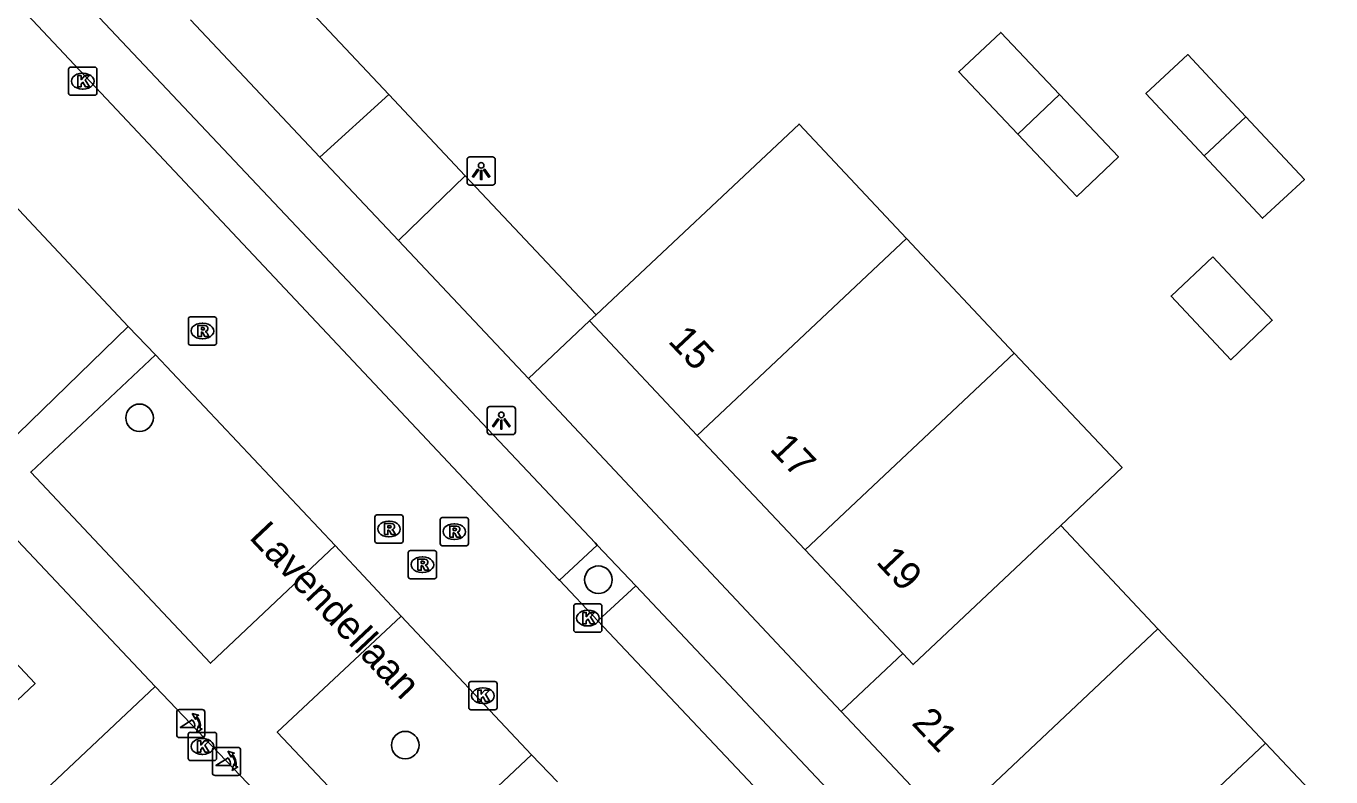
# Model space of a CAD drawing. Extents: x 162542 to 163144, y 380786 to 381511.
# Drawn here: x 162954.86 to 163001.13, y 381310.17 to 381336.8 of the extents above; entities that cross this region are included whole.
import ezdxf

# ---------------------------------------------------------------- set-up
doc = ezdxf.new("R2010")
doc.units = 0
for name, color, linetype in [('IMGEO_Boom', 7, 'Continuous'), ('IMGEO_Groenvoorziening', 7, 'Continuous'), ('IMGEO_Kolk', 7, 'Continuous'), ('IMGEO_Lichtpunt', 7, 'Continuous'), ('IMGEO_Openbare_ruimte_label', 7, 'Continuous'), ('IMGEO_Pand', 7, 'Continuous'), ('IMGEO_Pand_nummerreeks', 7, 'Continuous'), ('IMGEO_Parkeervlak_open', 7, 'Continuous'), ('IMGEO_Poller', 7, 'Continuous'), ('IMGEO_Rijbaan_lokaal_open', 7, 'Continuous'), ('IMGEO_Rioolput', 7, 'Continuous'), ('IMGEO_Voetpad_open', 7, 'Continuous')]:
    doc.layers.add(name, color=color, linetype=linetype)

msp = doc.modelspace()

# ---------------------------------------------------------------- linework, layer by layer
at = {"layer": 'IMGEO_Boom'}
for centre in [(162958.888, 381322.909), (162975.158, 381317.167), (162968.309, 381311.301)]:
    msp.add_circle(centre, 0.489, dxfattribs=at)
at = {"layer": 'IMGEO_Groenvoorziening'}
for points in [[(162963.106, 381339.29), (162967.73, 381334.373)], [(162970.439, 381331.493), (162975.075, 381326.563)], [(162972.674, 381324.301), (162974.842, 381326.344)]]:
    msp.add_lwpolyline(points, dxfattribs=at)
at = {"layer": 'IMGEO_Kolk'}
for p, q in [((162956.373, 381334.42), (162956.373, 381335.272)), ((162956.448, 381335.346), (162957.3, 381335.346)), ((162957.374, 381335.272), (162957.374, 381334.42)), ((162956.861, 381335.126), (162956.886, 381335.126)), ((162957.3, 381334.346), (162956.448, 381334.346)), ((162956.884, 381334.566), (162956.859, 381334.566)), ((162974.283, 381315.381), (162974.283, 381316.233)), ((162974.358, 381316.307), (162975.21, 381316.307)), ((162975.284, 381316.233), (162975.284, 381315.381)), ((162974.771, 381316.087), (162974.796, 381316.087)), ((162975.21, 381315.307), (162974.358, 381315.307)), ((162974.794, 381315.527), (162974.769, 381315.527)), ((162970.562, 381312.628), (162970.562, 381313.48)), ((162970.637, 381313.554), (162971.489, 381313.554)), ((162971.563, 381313.48), (162971.563, 381312.628)), ((162971.05, 381313.334), (162971.075, 381313.334)), ((162971.489, 381312.554), (162970.637, 381312.554)), ((162971.073, 381312.774), (162971.048, 381312.774)), ((162960.616, 381310.829), (162960.616, 381311.681)), ((162960.691, 381311.755), (162961.543, 381311.755)), ((162961.617, 381311.681), (162961.617, 381310.829)), ((162961.104, 381311.535), (162961.129, 381311.535)), ((162961.543, 381310.755), (162960.691, 381310.755)), ((162961.127, 381310.975), (162961.102, 381310.975))]:
    msp.add_line(p, q, dxfattribs=at)
for points in [[(162956.373, 381334.42), (162956.373, 381335.272)], [(162956.448, 381335.346), (162957.3, 381335.346)], [(162957.374, 381335.272), (162957.374, 381334.42)], [(162956.694, 381335.046), (162956.817, 381335.046), (162956.817, 381334.895), (162956.947, 381335.046), (162957.111, 381335.046), (162956.965, 381334.895), (162957.118, 381334.646), (162956.966, 381334.646), (162956.881, 381334.81), (162956.817, 381334.743), (162956.817, 381334.646), (162956.694, 381334.646), (162956.694, 381335.046)], [(162957.3, 381334.346), (162956.448, 381334.346)], [(162974.283, 381315.381), (162974.283, 381316.233)], [(162974.358, 381316.307), (162975.21, 381316.307)], [(162975.284, 381316.233), (162975.284, 381315.381)], [(162974.604, 381316.007), (162974.727, 381316.007), (162974.727, 381315.856), (162974.857, 381316.007), (162975.021, 381316.007), (162974.875, 381315.856), (162975.028, 381315.607), (162974.876, 381315.607), (162974.791, 381315.771), (162974.727, 381315.704), (162974.727, 381315.607), (162974.604, 381315.607), (162974.604, 381316.007)], [(162975.21, 381315.307), (162974.358, 381315.307)], [(162970.562, 381312.628), (162970.562, 381313.48)], [(162970.637, 381313.554), (162971.489, 381313.554)], [(162971.563, 381313.48), (162971.563, 381312.628)], [(162970.883, 381313.254), (162971.006, 381313.254), (162971.006, 381313.103), (162971.136, 381313.254), (162971.3, 381313.254), (162971.154, 381313.103), (162971.307, 381312.854), (162971.155, 381312.854), (162971.07, 381313.018), (162971.006, 381312.951), (162971.006, 381312.854), (162970.883, 381312.854), (162970.883, 381313.254)], [(162971.489, 381312.554), (162970.637, 381312.554)], [(162960.616, 381310.829), (162960.616, 381311.681)], [(162960.691, 381311.755), (162961.543, 381311.755)], [(162961.617, 381311.681), (162961.617, 381310.829)], [(162960.937, 381311.455), (162961.06, 381311.455), (162961.06, 381311.304), (162961.19, 381311.455), (162961.354, 381311.455), (162961.208, 381311.304), (162961.361, 381311.055), (162961.209, 381311.055), (162961.124, 381311.219), (162961.06, 381311.152), (162961.06, 381311.055), (162960.937, 381311.055), (162960.937, 381311.455)], [(162961.543, 381310.755), (162960.691, 381310.755)]]:
    msp.add_lwpolyline(points, dxfattribs=at)
for centre, start, end in [((162956.45, 381335.27), 91.552, 178.448), ((162956.45, 381335.27), 91.552, 178.448), ((162957.298, 381335.27), 1.552, 88.448), ((162957.298, 381335.27), 1.552, 88.448), ((162956.45, 381334.422), 181.552, 268.448), ((162956.45, 381334.422), 181.552, 268.448), ((162957.298, 381334.422), 271.552, 358.448), ((162957.298, 381334.422), 271.552, 358.448), ((162974.36, 381316.231), 91.552, 178.448), ((162974.36, 381316.231), 91.552, 178.448), ((162975.208, 381316.231), 1.552, 88.448), ((162975.208, 381316.231), 1.552, 88.448), ((162974.36, 381315.383), 181.552, 268.448), ((162974.36, 381315.383), 181.552, 268.448), ((162975.208, 381315.383), 271.552, 358.448), ((162975.208, 381315.383), 271.552, 358.448), ((162970.639, 381313.478), 91.552, 178.448), ((162970.639, 381313.478), 91.552, 178.448), ((162971.487, 381313.478), 1.552, 88.448), ((162971.487, 381313.478), 1.552, 88.448), ((162970.639, 381312.63), 181.552, 268.448), ((162970.639, 381312.63), 181.552, 268.448), ((162971.487, 381312.63), 271.552, 358.448), ((162971.487, 381312.63), 271.552, 358.448), ((162960.693, 381311.679), 91.552, 178.448), ((162960.693, 381311.679), 91.552, 178.448), ((162961.541, 381311.679), 1.552, 88.448), ((162961.541, 381311.679), 1.552, 88.448), ((162960.693, 381310.831), 181.552, 268.448), ((162960.693, 381310.831), 181.552, 268.448), ((162961.541, 381310.831), 271.552, 358.448), ((162961.541, 381310.831), 271.552, 358.448)]:
    msp.add_arc(centre, 0.0765, start, end, dxfattribs=at)
for centre, major_axis, ratio, start_param, end_param in [((162956.86, 381334.846), (-0.387, 0.002), 0.722429, 4.712389, 7.853982), ((162956.885, 381334.846), (-0.39, 0.002), 0.717154, 1.570796, 4.712389), ((162974.77, 381315.807), (-0.387, 0.002), 0.722429, 4.712389, 7.853982), ((162974.795, 381315.807), (-0.39, 0.002), 0.717154, 1.570796, 4.712389), ((162971.049, 381313.054), (-0.387, 0.002), 0.722429, 4.712389, 7.853982), ((162971.074, 381313.054), (-0.39, 0.002), 0.717154, 1.570796, 4.712389), ((162961.103, 381311.255), (-0.387, 0.002), 0.722429, 4.712389, 7.853982), ((162961.128, 381311.255), (-0.39, 0.002), 0.717154, 1.570796, 4.712389)]:
    msp.add_ellipse(centre, major_axis=major_axis, ratio=ratio, start_param=start_param, end_param=end_param, dxfattribs=at)
at = {"layer": 'IMGEO_Lichtpunt'}
for p, q in [((162970.503, 381332.063), (162970.503, 381331.256)), ((162970.503, 381332.063), (162970.503, 381331.256)), ((162971.405, 381332.158), (162970.597, 381332.158)), ((162971.405, 381332.158), (162970.597, 381332.158)), ((162971.499, 381331.256), (162971.499, 381332.063)), ((162971.499, 381331.256), (162971.499, 381332.063)), ((162970.597, 381331.162), (162971.405, 381331.162)), ((162970.597, 381331.162), (162971.405, 381331.162)), ((162971.217, 381323.215), (162971.217, 381322.408)), ((162971.217, 381323.215), (162971.217, 381322.408)), ((162972.119, 381323.31), (162971.311, 381323.31)), ((162972.119, 381323.31), (162971.311, 381323.31)), ((162972.213, 381322.408), (162972.213, 381323.215)), ((162972.213, 381322.408), (162972.213, 381323.215)), ((162971.311, 381322.314), (162972.119, 381322.314)), ((162971.311, 381322.314), (162972.119, 381322.314))]:
    msp.add_line(p, q, dxfattribs=at)
for points in [[(162970.877, 381331.727), (162970.916, 381331.699), (162970.728, 381331.437), (162970.69, 381331.464), (162970.877, 381331.727)], [(162970.979, 381331.679), (162971.026, 381331.679), (162971.026, 381331.357), (162970.979, 381331.357), (162970.979, 381331.679)], [(162971.089, 381331.699), (162971.127, 381331.726), (162971.314, 381331.464), (162971.275, 381331.436), (162971.089, 381331.699)], [(162971.591, 381322.879), (162971.63, 381322.851), (162971.442, 381322.589), (162971.404, 381322.616), (162971.591, 381322.879)], [(162971.693, 381322.831), (162971.74, 381322.831), (162971.74, 381322.509), (162971.693, 381322.509), (162971.693, 381322.831)], [(162971.803, 381322.851), (162971.841, 381322.878), (162972.028, 381322.616), (162971.989, 381322.588), (162971.803, 381322.851)]]:
    msp.add_lwpolyline(points, dxfattribs=at)
for centre in [(162971.002, 381331.861), (162971.716, 381323.013)]:
    msp.add_circle(centre, 0.0994, dxfattribs=at)
for centre, start, end in [((162970.597, 381332.063), 90, 180), ((162970.597, 381332.063), 90, 180), ((162971.405, 381332.063), 0, 90), ((162971.405, 381332.063), 0, 90), ((162970.597, 381331.256), 180, 270), ((162970.597, 381331.256), 180, 270), ((162971.405, 381331.256), 270, 0), ((162971.405, 381331.256), 270, 360), ((162971.311, 381323.215), 90, 180), ((162971.311, 381323.215), 90, 180), ((162972.119, 381323.215), 0, 90), ((162972.119, 381323.215), 0, 90), ((162971.311, 381322.408), 180, 270), ((162971.311, 381322.408), 180, 270), ((162972.119, 381322.408), 270, 0), ((162972.119, 381322.408), 270, 360)]:
    msp.add_arc(centre, 0.0946, start, end, dxfattribs=at)
at = {"layer": 'IMGEO_Pand'}
for points in [[(162990.031, 381332.968), (162987.938, 381335.182), (162989.425, 381336.577), (162991.512, 381334.368)], [(162996.64, 381332.197), (162994.571, 381334.409), (162996.054, 381335.792), (162998.12, 381333.582)], [(162991.512, 381334.368), (162993.599, 381332.158), (162992.119, 381330.759), (162990.031, 381332.968)], [(162990.031, 381332.968), (162991.512, 381334.368)], [(162975.075, 381326.563), (162982.273, 381333.322), (162986.085, 381329.269)], [(162998.12, 381333.582), (163000.193, 381331.365), (162998.709, 381329.986), (162996.64, 381332.197)], [(162998.12, 381333.582), (162996.64, 381332.197)], [(162978.666, 381322.283), (162986.085, 381329.269)], [(162986.085, 381329.269), (162989.907, 381325.205)], [(162996.942, 381328.612), (162999.051, 381326.366), (162997.58, 381324.966), (162995.465, 381327.224), (162996.942, 381328.612)], [(162975.075, 381326.563), (162974.842, 381326.344)], [(162974.842, 381326.344), (162978.666, 381322.283)], [(162982.491, 381318.222), (162989.907, 381325.205)], [(162989.907, 381325.205), (162993.729, 381321.142), (162991.551, 381319.091)], [(162947.928, 381306.647), (162955.186, 381313.487), (162946.678, 381322.545), (162939.448, 381315.791), (162947.928, 381306.647)], [(162978.666, 381322.283), (162982.491, 381318.222)], [(162985.95, 381314.548), (162986.315, 381314.16), (162991.551, 381319.091)], [(162991.551, 381319.091), (162995, 381315.429)], [(162982.491, 381318.222), (162985.95, 381314.548)], [(162987.586, 381308.44), (162995, 381315.429)], [(162995, 381315.429), (162998.819, 381311.374)], [(162985.95, 381314.548), (162983.765, 381312.494)], [(162987.586, 381308.44), (162983.765, 381312.494)], [(162991.406, 381304.387), (162998.819, 381311.374)], [(162998.819, 381311.374), (163002.302, 381307.676)]]:
    msp.add_lwpolyline(points, dxfattribs=at)
at = {"layer": 'IMGEO_Parkeervlak_open'}
for points in [[(162975.118, 381318.395), (162973.776, 381317.148)], [(162976.483, 381316.948), (162975.135, 381315.708)]]:
    msp.add_lwpolyline(points, dxfattribs=at)
at = {"layer": 'IMGEO_Poller'}
for p, q in [((162961.109, 381312.566), (162960.301, 381312.566)), ((162961.109, 381312.566), (162960.301, 381312.566)), ((162960.207, 381312.471), (162960.207, 381311.664)), ((162960.207, 381312.471), (162960.207, 381311.664)), ((162961.203, 381311.664), (162961.203, 381312.471)), ((162961.203, 381311.664), (162961.203, 381312.471)), ((162960.301, 381311.569), (162961.109, 381311.569)), ((162960.301, 381311.569), (162961.109, 381311.569)), ((162961.473, 381311.127), (162961.473, 381310.32)), ((162961.473, 381311.127), (162961.473, 381310.32)), ((162962.375, 381311.222), (162961.567, 381311.222)), ((162962.375, 381311.222), (162961.567, 381311.222)), ((162962.469, 381310.32), (162962.469, 381311.127)), ((162962.469, 381310.32), (162962.469, 381311.127)), ((162961.567, 381310.225), (162962.375, 381310.225)), ((162961.567, 381310.225), (162962.375, 381310.225))]:
    msp.add_line(p, q, dxfattribs=at)
for points in [[(162960.842, 381311.922), (162960.329, 381311.922), (162960.759, 381312.197)], [(162960.886, 381312.295), (162960.874, 381312.222), (162960.749, 381312.427)], [(162960.749, 381312.427), (162960.98, 381312.361), (162960.909, 381312.329)], [(162960.902, 381311.75), (162960.968, 381311.981), (162960.998, 381311.913)], [(162961.034, 381311.886), (162961.106, 381311.875), (162960.902, 381311.75)], [(162962.108, 381310.578), (162961.595, 381310.578), (162962.025, 381310.853)], [(162962.152, 381310.951), (162962.14, 381310.878), (162962.015, 381311.083)], [(162962.015, 381311.083), (162962.246, 381311.017), (162962.175, 381310.985)], [(162962.168, 381310.406), (162962.234, 381310.637), (162962.264, 381310.569)], [(162962.3, 381310.542), (162962.372, 381310.531), (162962.168, 381310.406)]]:
    msp.add_lwpolyline(points, dxfattribs=at)
for centre, radius, start, end in [((162960.301, 381312.471), 0.0946, 90, 180), ((162960.301, 381312.471), 0.0946, 90, 180), ((162961.109, 381312.471), 0.0946, 0, 90), ((162961.109, 381312.471), 0.0946, 0, 90), ((162960.514, 381311.972), 0.332, 351.3247, 42.4854), ((162960.528, 381311.982), 0.476, 351.7527, 41.1691), ((162960.528, 381311.982), 0.516, 349.3569, 42.2912), ((162960.301, 381311.664), 0.0946, 180, 270), ((162960.301, 381311.664), 0.0946, 180, 270), ((162961.109, 381311.664), 0.0946, 270, 0), ((162961.109, 381311.664), 0.0946, 270, 0), ((162961.567, 381311.127), 0.0946, 90, 180), ((162961.567, 381311.127), 0.0946, 90, 180), ((162962.375, 381311.127), 0.0946, 0, 90), ((162962.375, 381311.127), 0.0946, 0, 90), ((162961.78, 381310.628), 0.332, 351.3247, 42.4854), ((162961.794, 381310.638), 0.476, 351.7527, 41.1691), ((162961.794, 381310.638), 0.516, 349.3569, 42.2912), ((162961.567, 381310.32), 0.0946, 180, 270), ((162961.567, 381310.32), 0.0946, 180, 270), ((162962.375, 381310.32), 0.0946, 270, 0), ((162962.375, 381310.32), 0.0946, 270, 0)]:
    msp.add_arc(centre, radius, start, end, dxfattribs=at)
at = {"layer": 'IMGEO_Rijbaan_lokaal_open'}
for points in [[(162948.18, 381344.36), (162973.747, 381317.179), (162973.776, 381317.148)], [(162967.73, 381334.373), (162965.282, 381332.154)], [(162967.73, 381334.373), (162970.439, 381331.493)], [(162968.076, 381329.196), (162965.282, 381332.154)], [(162953.184, 381331.783), (162958.484, 381326.143)], [(162968.076, 381329.196), (162970.439, 381331.493)], [(162958.484, 381326.143), (162959.45, 381325.145)], [(162959.45, 381325.145), (162965.823, 381318.376)], [(162965.823, 381318.376), (162968.169, 381315.869)], [(162973.776, 381317.148), (162975.135, 381315.708)], [(162968.169, 381315.869), (162972.786, 381310.96)], [(162975.135, 381315.708), (162990.7, 381299.212)], [(162959.44, 381313.384), (162950.027, 381304.513), (162902.331, 381259.587)], [(162959.44, 381313.384), (162963.218, 381309.428)], [(162972.786, 381310.96), (162973.712, 381310)]]:
    msp.add_lwpolyline(points, dxfattribs=at)
at = {"layer": 'IMGEO_Rioolput'}
for p, q in [((162960.618, 381325.562), (162960.618, 381326.414)), ((162960.693, 381326.488), (162961.545, 381326.488)), ((162961.619, 381326.414), (162961.619, 381325.562)), ((162961.106, 381326.268), (162961.131, 381326.268)), ((162961.545, 381325.488), (162960.693, 381325.488)), ((162961.129, 381325.708), (162961.104, 381325.708)), ((162967.307, 381319.465), (162968.159, 381319.465)), ((162967.232, 381318.539), (162967.232, 381319.391)), ((162967.72, 381319.245), (162967.745, 381319.245)), ((162968.233, 381319.391), (162968.233, 381318.539)), ((162969.549, 381318.446), (162969.549, 381319.298)), ((162969.624, 381319.372), (162970.476, 381319.372)), ((162970.037, 381319.152), (162970.062, 381319.152)), ((162970.55, 381319.298), (162970.55, 381318.446)), ((162967.743, 381318.685), (162967.718, 381318.685)), ((162970.06, 381318.592), (162970.035, 381318.592)), ((162968.159, 381318.465), (162967.307, 381318.465)), ((162968.417, 381317.276), (162968.417, 381318.128)), ((162968.492, 381318.202), (162969.344, 381318.202)), ((162969.418, 381318.128), (162969.418, 381317.276)), ((162970.476, 381318.372), (162969.624, 381318.372)), ((162968.905, 381317.982), (162968.93, 381317.982)), ((162969.344, 381317.202), (162968.492, 381317.202)), ((162968.928, 381317.422), (162968.903, 381317.422))]:
    msp.add_line(p, q, dxfattribs=at)
for points in [[(162960.618, 381325.562), (162960.618, 381326.414)], [(162960.693, 381326.488), (162961.545, 381326.488)], [(162961.619, 381326.414), (162961.619, 381325.562)], [(162961.207, 381326.186), (162960.955, 381326.188), (162960.955, 381325.788)], [(162960.955, 381325.788), (162961.079, 381325.788), (162961.079, 381325.95), (162961.09, 381325.95)], [(162961.133, 381326.107), (162961.079, 381326.107), (162961.079, 381326.026)], [(162961.079, 381326.026), (162961.131, 381326.026)], [(162961.137, 381325.921), (162961.208, 381325.788), (162961.348, 381325.788), (162961.283, 381325.914)], [(162961.545, 381325.488), (162960.693, 381325.488)], [(162967.307, 381319.465), (162968.159, 381319.465)], [(162967.232, 381318.539), (162967.232, 381319.391)], [(162967.821, 381319.163), (162967.569, 381319.165), (162967.569, 381318.765)], [(162967.747, 381319.084), (162967.693, 381319.084), (162967.693, 381319.003)], [(162967.693, 381319.003), (162967.745, 381319.003)], [(162968.233, 381319.391), (162968.233, 381318.539)], [(162969.549, 381318.446), (162969.549, 381319.298)], [(162969.624, 381319.372), (162970.476, 381319.372)], [(162970.138, 381319.07), (162969.886, 381319.072), (162969.886, 381318.672)], [(162970.064, 381318.991), (162970.01, 381318.991), (162970.01, 381318.91)], [(162970.55, 381319.298), (162970.55, 381318.446)], [(162967.569, 381318.765), (162967.693, 381318.765), (162967.693, 381318.927), (162967.704, 381318.927)], [(162967.751, 381318.898), (162967.822, 381318.765), (162967.962, 381318.765), (162967.897, 381318.891)], [(162969.886, 381318.672), (162970.01, 381318.672), (162970.01, 381318.834), (162970.021, 381318.834)], [(162970.01, 381318.91), (162970.062, 381318.91)], [(162970.068, 381318.805), (162970.139, 381318.672), (162970.279, 381318.672), (162970.214, 381318.798)], [(162968.159, 381318.465), (162967.307, 381318.465)], [(162968.417, 381317.276), (162968.417, 381318.128)], [(162968.492, 381318.202), (162969.344, 381318.202)], [(162969.418, 381318.128), (162969.418, 381317.276)], [(162970.476, 381318.372), (162969.624, 381318.372)], [(162969.006, 381317.9), (162968.754, 381317.902), (162968.754, 381317.502)], [(162968.754, 381317.502), (162968.878, 381317.502), (162968.878, 381317.664), (162968.889, 381317.664)], [(162968.932, 381317.821), (162968.878, 381317.821), (162968.878, 381317.74)], [(162968.878, 381317.74), (162968.93, 381317.74)], [(162968.936, 381317.635), (162969.007, 381317.502), (162969.147, 381317.502), (162969.082, 381317.628)], [(162969.344, 381317.202), (162968.492, 381317.202)]]:
    msp.add_lwpolyline(points, dxfattribs=at)
for centre, radius, start, end in [((162960.695, 381326.412), 0.0765, 91.552, 178.448), ((162960.695, 381326.412), 0.0765, 91.552, 178.448), ((162961.543, 381326.412), 0.0765, 1.552, 88.448), ((162961.543, 381326.412), 0.0765, 1.552, 88.448), ((162961.089, 381325.897), 0.0533, 26.0293, 88.6989), ((162961.115, 381326.215), 0.19, 274.7715, 282.9687), ((162961.139, 381326.011), 0.0964, 77.0061, 93.1865), ((162961.153, 381326.068), 0.0378, 276.6634, 79.6772), ((162961.206, 381326.076), 0.109, 350.3612, 89.416), ((162961.204, 381326.076), 0.112, 277.5842, 350.9817), ((162961.188, 381325.861), 0.108, 29.5134, 73.7905), ((162960.695, 381325.564), 0.0765, 181.552, 268.448), ((162960.695, 381325.564), 0.0765, 181.552, 268.448), ((162961.543, 381325.564), 0.0765, 271.552, 358.448), ((162961.543, 381325.564), 0.0765, 271.552, 358.448), ((162967.309, 381319.389), 0.0765, 91.552, 178.448), ((162967.309, 381319.389), 0.0765, 91.552, 178.448), ((162968.157, 381319.389), 0.0765, 1.552, 88.448), ((162968.157, 381319.389), 0.0765, 1.552, 88.448), ((162967.729, 381319.192), 0.19, 274.7715, 282.9687), ((162967.753, 381318.988), 0.0964, 77.0061, 93.1865), ((162967.767, 381319.045), 0.0378, 276.6634, 79.6772), ((162967.82, 381319.053), 0.109, 350.3612, 89.416), ((162967.818, 381319.053), 0.112, 277.5842, 350.9817), ((162969.626, 381319.296), 0.0765, 91.552, 178.448), ((162969.626, 381319.296), 0.0765, 91.552, 178.448), ((162970.07, 381318.895), 0.0964, 77.0061, 93.1865), ((162970.084, 381318.952), 0.0378, 276.6634, 79.6772), ((162970.137, 381318.96), 0.109, 350.3612, 89.416), ((162970.474, 381319.296), 0.0765, 1.552, 88.448), ((162970.474, 381319.296), 0.0765, 1.552, 88.448), ((162967.309, 381318.541), 0.0765, 181.552, 268.448), ((162967.309, 381318.541), 0.0765, 181.552, 268.448), ((162967.703, 381318.874), 0.0533, 26.0293, 88.6989), ((162967.802, 381318.838), 0.108, 29.5134, 73.7905), ((162968.157, 381318.541), 0.0765, 271.552, 358.448), ((162968.157, 381318.541), 0.0765, 271.552, 358.448), ((162970.02, 381318.781), 0.0533, 26.0293, 88.6989), ((162970.046, 381319.099), 0.19, 274.7715, 282.9687), ((162970.135, 381318.96), 0.112, 277.5842, 350.9817), ((162970.119, 381318.745), 0.108, 29.5134, 73.7905), ((162968.494, 381318.126), 0.0765, 91.552, 178.448), ((162968.494, 381318.126), 0.0765, 91.552, 178.448), ((162969.342, 381318.126), 0.0765, 1.552, 88.448), ((162969.342, 381318.126), 0.0765, 1.552, 88.448), ((162969.626, 381318.448), 0.0765, 181.552, 268.448), ((162969.626, 381318.448), 0.0765, 181.552, 268.448), ((162970.474, 381318.448), 0.0765, 271.552, 358.448), ((162970.474, 381318.448), 0.0765, 271.552, 358.448), ((162968.888, 381317.611), 0.0533, 26.0293, 88.6989), ((162968.914, 381317.929), 0.19, 274.7715, 282.9687), ((162968.938, 381317.725), 0.0964, 77.0061, 93.1865), ((162968.952, 381317.782), 0.0378, 276.6634, 79.6772), ((162969.005, 381317.79), 0.109, 350.3612, 89.416), ((162969.003, 381317.79), 0.112, 277.5842, 350.9817), ((162968.987, 381317.575), 0.108, 29.5134, 73.7905), ((162968.494, 381317.278), 0.0765, 181.552, 268.448), ((162968.494, 381317.278), 0.0765, 181.552, 268.448), ((162969.342, 381317.278), 0.0765, 271.552, 358.448), ((162969.342, 381317.278), 0.0765, 271.552, 358.448)]:
    msp.add_arc(centre, radius, start, end, dxfattribs=at)
for centre, major_axis, ratio, start_param, end_param in [((162961.105, 381325.988), (-0.387, 0.002), 0.722429, 4.712389, 7.853982), ((162961.13, 381325.988), (-0.39, 0.002), 0.717154, 1.570796, 4.712389), ((162967.719, 381318.965), (-0.387, 0.002), 0.722429, 4.712389, 7.853982), ((162967.744, 381318.965), (-0.39, 0.002), 0.717154, 1.570796, 4.712389), ((162970.036, 381318.872), (-0.387, 0.002), 0.722429, 4.712389, 7.853982), ((162970.061, 381318.872), (-0.39, 0.002), 0.717154, 1.570796, 4.712389), ((162968.904, 381317.702), (-0.387, 0.002), 0.722429, 4.712389, 7.853982), ((162968.929, 381317.702), (-0.39, 0.002), 0.717154, 1.570796, 4.712389)]:
    msp.add_ellipse(centre, major_axis=major_axis, ratio=ratio, start_param=start_param, end_param=end_param, dxfattribs=at)
at = {"layer": 'IMGEO_Voetpad_open'}
for points in [[(162975.118, 381318.395), (162975.041, 381318.477), (162949.455, 381345.574)], [(162965.282, 381332.154), (162960.698, 381337.022)], [(162958.484, 381326.143), (162954.15, 381321.923), (162948.805, 381327.563), (162953.184, 381331.783)], [(162942.956, 381330.887), (162943.123, 381330.71), (162946.542, 381327.046), (162948.902, 381324.556), (162959.44, 381313.384)], [(162972.674, 381324.301), (162968.076, 381329.196)], [(162965.823, 381318.376), (162961.403, 381314.203), (162955.029, 381320.987), (162959.45, 381325.145)], [(162983.765, 381312.494), (162981.664, 381314.729), (162972.674, 381324.301)], [(162976.483, 381316.948), (162975.118, 381318.395)], [(162992.008, 381300.489), (162976.483, 381316.948)], [(162972.786, 381310.96), (162968.413, 381306.839), (162963.771, 381311.758), (162968.169, 381315.869)]]:
    msp.add_lwpolyline(points, dxfattribs=at)

# ---------------------------------------------------------------- texts
at = {"layer": 'IMGEO_Openbare_ruimte_label'}
msp.add_text('Lavendellaan', height=1, rotation=313.338, dxfattribs=at).set_placement((162962.743, 381318.647))
at = {"layer": 'IMGEO_Pand_nummerreeks'}
for s, rotation, p in [('15', 313.281, (162977.597, 381325.607)), ('17', 313.281, (162981.198, 381321.783)), ('19', 313.281, (162984.972, 381317.775)), ('21', 313.3039, (162986.236, 381312.06))]:
    msp.add_text(s, height=1, rotation=rotation, dxfattribs=at).set_placement(p)

doc.saveas('drawing.dxf')
